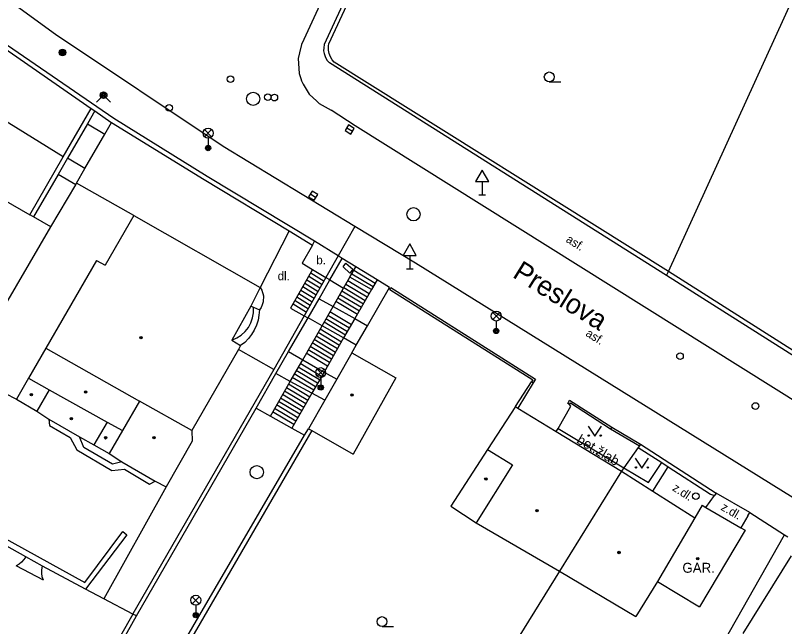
# Model space of a CAD drawing. Extents: x -600309 to -598967, y -1161267 to -1160292.
# Drawn here: x -600141.8 to -600083.7, y -1160556.5 to -1160510.3 of the extents above; entities that cross this region are included whole.
import ezdxf

# ---------------------------------------------------------------- set-up
doc = ezdxf.new("R2010")
doc.units = 0
for name, color, linetype in [('Level 10', 7, 'Continuous'), ('Level 11', 7, 'Continuous'), ('Level 24', 7, 'Continuous'), ('Level 25', 7, 'Continuous'), ('Level 27', 7, 'Continuous'), ('Level 28', 7, 'Continuous'), ('Level 31', 7, 'Continuous'), ('Level 33', 7, 'Continuous'), ('Level 34', 7, 'Continuous'), ('Level 36', 7, 'Continuous'), ('Level 39', 7, 'Continuous'), ('Level 40', 7, 'Continuous'), ('Level 41', 7, 'Continuous'), ('Level 42', 7, 'Continuous'), ('Level 49', 7, 'Continuous'), ('Level 5', 7, 'Continuous'), ('Level 7', 7, 'Continuous'), ('Level 8', 7, 'Continuous')]:
    doc.layers.add(name, color=color, linetype=linetype)

msp = doc.modelspace()

# ---------------------------------------------------------------- linework, layer by layer
at = {"layer": 'Level 10'}
for points in [[(-600116.15, -1160526.25), (-600126.1, -1160520.21), (-600138.76, -1160511.76), (-600151.84, -1160502.25), (-600159.7, -1160496.34), (-600170.75, -1160487.14), (-600176.1, -1160482.15), (-600185.2199, -1160473.25), (-600195.18, -1160463.81), (-600206.08, -1160453.49), (-600217.54, -1160442.6), (-600229.4099, -1160431.52), (-600247.87, -1160415.6599), (-600252.92, -1160411.68), (-600254.47, -1160410.46), (-600260.64, -1160405.59), (-600262.29, -1160404.29), (-600268.29, -1160399.56)], [(-600068.83, -1160401.35), (-600076.75, -1160418.43), (-600077.93, -1160420.98), (-600079.35, -1160424.05), (-600096.3, -1160460.77), (-600098.42, -1160465.36), (-600103.4, -1160476.16), (-600106.01, -1160481.8), (-600120.01, -1160512.12)], [(-600120.01, -1160512.12), (-600120.18, -1160512.51), (-600120.33, -1160513.15), (-600120.42, -1160513.57), (-600120.35, -1160514.69), (-600120.2254, -1160515.0844), (-600120.17, -1160515.26), (-600120.06, -1160515.51), (-600119.6, -1160516.25), (-600119.0312, -1160516.796), (-600118.85, -1160516.9699), (-600117.94, -1160517.4699)], [(-600029.27, -1160572.7), (-600035.59, -1160568.87), (-600043.13, -1160564.25), (-600077.26, -1160542.98), (-600116.14, -1160518.65), (-600117.94, -1160517.4699)], [(-600082.12, -1160547.33), (-600111.58, -1160529.03), (-600116.15, -1160526.25)]]:
    msp.add_lwpolyline(points, dxfattribs=at)
at = {"layer": 'Level 11'}
for points in [[(-600092.46, -1160529.65), (-600078.52, -1160499.04)], [(-600138.18, -1160520.99), (-600155.13, -1160510.49)], [(-600136.34, -1160518.49), (-600135.04, -1160519.29)], [(-600135.04, -1160519.29), (-600134.53, -1160518.4)], [(-600136.53, -1160521.88), (-600135.04, -1160519.29)], [(-600136.53, -1160521.88), (-600137.84, -1160521.08)], [(-600137.23, -1160523.1), (-600138.56, -1160522.33)], [(-600137.1599, -1160522.9699), (-600136.53, -1160521.88)], [(-600139.1, -1160526.29), (-600137.23, -1160523.1)], [(-600137.23, -1160523.1), (-600137.1599, -1160522.9699)], [(-600132.83, -1160525.42), (-600137.1599, -1160522.9699)], [(-600142.65, -1160524.23), (-600140.7, -1160525.36)], [(-600139.1, -1160526.29), (-600140.4099, -1160525.53)], [(-600151.75, -1160547.95), (-600139.1, -1160526.29)], [(-600116.15, -1160526.25), (-600117.4099, -1160528.4699)], [(-600121.11, -1160526.59), (-600123.29, -1160530.85)], [(-600117.4099, -1160528.4699), (-600119.2, -1160527.37)], [(-600119.36, -1160527.65), (-600120.14, -1160529.01)], [(-600116.08, -1160529.29), (-600117.1, -1160528.6599)], [(-600120.14, -1160529.01), (-600119.34, -1160529.49)], [(-600116.53, -1160530.08), (-600116.08, -1160529.29)], [(-600114.4699, -1160530.29), (-600116.08, -1160529.29)], [(-600119.34, -1160529.49), (-600121, -1160532.42)], [(-600119.48, -1160529.74), (-600118.48, -1160530.37)], [(-600119.34, -1160529.49), (-600118.33, -1160530.1)], [(-600116.38, -1160529.82), (-600114.76, -1160530.79)], [(-600116.23, -1160529.56), (-600114.61, -1160530.53)], [(-600092.62, -1160529.95), (-600092.46, -1160529.65)], [(-600119.78, -1160530.27), (-600118.78, -1160530.89)], [(-600119.63, -1160530), (-600118.63, -1160530.63)], [(-600118.33, -1160530.1), (-600118.07, -1160530.26)], [(-600118.07, -1160530.26), (-600118.03, -1160530.28)], [(-600118.03, -1160530.28), (-600117.01, -1160530.92)], [(-600117.01, -1160530.92), (-600116.53, -1160530.08)], [(-600116.68, -1160530.34), (-600115.06, -1160531.31)], [(-600114.89, -1160531.01), (-600116.53, -1160530.08)], [(-600114.4699, -1160530.29), (-600114.89, -1160531.01)], [(-600113.54, -1160530.87), (-600114.4699, -1160530.29)], [(-600123.29, -1160530.85), (-600123.18, -1160531.05), (-600123.05, -1160531.48), (-600123.07, -1160531.94), (-600123.14, -1160532.1599), (-600123.23, -1160532.36), (-600123.36, -1160532.55)], [(-600120.22, -1160531.05), (-600119.22, -1160531.67)], [(-600120.07, -1160530.79), (-600119.07, -1160531.41)], [(-600119.92, -1160530.53), (-600118.92, -1160531.15)], [(-600117.8, -1160532.3), (-600117.01, -1160530.92)], [(-600116.98, -1160530.86), (-600115.36, -1160531.83)], [(-600116.83, -1160530.6), (-600115.21, -1160531.57)], [(-600114.89, -1160531.01), (-600116.1599, -1160533.21)], [(-600115.2, -1160533.75), (-600113.54, -1160530.87)], [(-600120.52, -1160531.57), (-600119.52, -1160532.2)], [(-600120.37, -1160531.31), (-600119.37, -1160531.94)], [(-600117.43, -1160531.64), (-600115.81, -1160532.61)], [(-600117.28, -1160531.38), (-600115.66, -1160532.35)], [(-600117.13, -1160531.12), (-600115.51, -1160532.09)], [(-600120.81, -1160532.09), (-600119.81, -1160532.72)], [(-600120.66, -1160531.83), (-600119.66, -1160532.46)], [(-600118.85, -1160531.71), (-600117.8, -1160532.3)], [(-600117.58, -1160531.9), (-600115.96, -1160532.87)], [(-600125.43, -1160534.83), (-600125.07, -1160534.67), (-600124.73, -1160534.45), (-600124.44, -1160534.19), (-600124.19, -1160533.87), (-600124, -1160533.52), (-600123.87, -1160533.15), (-600123.8, -1160532.76), (-600123.8, -1160532.35)], [(-600123.36, -1160532.55), (-600123.39, -1160532.95), (-600123.46, -1160533.33), (-600123.58, -1160533.71), (-600123.75, -1160534.07), (-600123.95, -1160534.4099), (-600124.19, -1160534.7199), (-600124.4699, -1160535), (-600124.78, -1160535.25)], [(-600124, -1160532.26), (-600123.8, -1160532.35)], [(-600123.8, -1160532.35), (-600123.36, -1160532.55)], [(-600121, -1160532.42), (-600119.9699, -1160532.99)], [(-600118.63, -1160533.75), (-600117.8, -1160532.3)], [(-600118.03, -1160532.68), (-600116.41, -1160533.65)], [(-600117.8, -1160532.3), (-600116.1599, -1160533.21)], [(-600119.9699, -1160532.99), (-600119.7, -1160533.14)], [(-600119.68, -1160533.15), (-600119.7, -1160533.14)], [(-600118.63, -1160533.75), (-600119.68, -1160533.15)], [(-600118.33, -1160533.2), (-600116.71, -1160534.17)], [(-600118.18, -1160532.94), (-600116.56, -1160533.91)], [(-600116.1599, -1160533.21), (-600117, -1160534.67)], [(-600116.1599, -1160533.21), (-600115.2, -1160533.75)], [(-600120.09, -1160536.31), (-600118.63, -1160533.75)], [(-600117, -1160534.67), (-600118.63, -1160533.75)], [(-600118.48, -1160533.46), (-600116.86, -1160534.43)], [(-600116.04, -1160535.2199), (-600115.2, -1160533.75)], [(-600119.08, -1160534.5), (-600117.46, -1160535.47)], [(-600118.93, -1160534.24), (-600117.31, -1160535.21)], [(-600118.78, -1160533.98), (-600117.16, -1160534.95)], [(-600119.38, -1160535.02), (-600117.76, -1160535.99)], [(-600119.23, -1160534.76), (-600117.61, -1160535.73)], [(-600117, -1160534.67), (-600118.48, -1160537.24)], [(-600116.04, -1160535.2199), (-600117, -1160534.67)], [(-600122.27, -1160537.06), (-600124.93, -1160535.54)], [(-600121.15, -1160535.7), (-600120.09, -1160536.31)], [(-600119.68, -1160535.54), (-600118.06, -1160536.51)], [(-600119.53, -1160535.28), (-600117.91, -1160536.25)], [(-600116.37, -1160535.8), (-600116.04, -1160535.2199)], [(-600119.83, -1160535.8), (-600118.21, -1160536.77)], [(-600121.03, -1160537.95), (-600120.09, -1160536.31)], [(-600120.43, -1160536.84), (-600118.81, -1160537.81)], [(-600120.28, -1160536.58), (-600118.66, -1160537.55)], [(-600120.09, -1160536.31), (-600118.48, -1160537.24)], [(-600121.03, -1160537.95), (-600122.11, -1160537.36)], [(-600120.73, -1160537.36), (-600119.11, -1160538.33)], [(-600120.58, -1160537.1), (-600118.96, -1160538.07)], [(-600118.48, -1160537.24), (-600119.4, -1160538.84)], [(-600118.48, -1160537.24), (-600117.52, -1160537.79)], [(-600122.53, -1160540.57), (-600121.03, -1160537.95)], [(-600119.4, -1160538.84), (-600121.03, -1160537.95)], [(-600120.88, -1160537.62), (-600119.26, -1160538.59)], [(-600121.32, -1160538.4), (-600119.71, -1160539.37)], [(-600121.17, -1160538.14), (-600119.56, -1160539.11)], [(-600102.69, -1160538.07), (-600103.84, -1160539.96)], [(-600142.57, -1160538.83), (-600141.7, -1160539.3)], [(-600121.77, -1160539.18), (-600120.16, -1160540.15)], [(-600121.62, -1160538.92), (-600120.01, -1160539.89)], [(-600121.47, -1160538.66), (-600119.86, -1160539.63)], [(-600119.4, -1160538.84), (-600120.92, -1160541.48)], [(-600118.43, -1160539.37), (-600119.4, -1160538.84)], [(-600122.07, -1160539.7), (-600120.46, -1160540.67)], [(-600121.92, -1160539.44), (-600120.31, -1160540.41)], [(-600100.94, -1160541.74), (-600100.8, -1160541.5), (-600099.85, -1160539.81), (-600099.95, -1160539.7)], [(-600123.61, -1160539.9699), (-600122.53, -1160540.57)], [(-600122.37, -1160540.22), (-600120.76, -1160541.19)], [(-600122.22, -1160539.96), (-600120.61, -1160540.93)], [(-600139.26, -1160540.81), (-600139.2, -1160541.28)], [(-600122.53, -1160540.57), (-600120.92, -1160541.48)], [(-600139.2, -1160541.28), (-600137.65, -1160542.18)], [(-600120.92, -1160541.48), (-600119.95, -1160542.02)], [(-600100.8, -1160541.5), (-600095.84, -1160544.47)], [(-600137.65, -1160542.18), (-600137.15, -1160543.13)], [(-600136.61, -1160542.95), (-600136.94, -1160542.13)], [(-600137.15, -1160543.13), (-600134.51, -1160544.67)], [(-600134.44, -1160544.19), (-600136.61, -1160542.95)], [(-600133.75, -1160544.03), (-600134.44, -1160544.19)], [(-600095.84, -1160544.47), (-600093.97, -1160545.59), (-600092.98, -1160544.08)], [(-600093.65, -1160546.24), (-600092.49, -1160544.4)], [(-600134.51, -1160544.67), (-600133.55, -1160544.59)], [(-600133.55, -1160544.59), (-600131.6599, -1160545.7199)], [(-600131.6599, -1160545.7199), (-600131.23, -1160545.48)], [(-600130.41, -1160545.9), (-600135.1, -1160554.36)], [(-600086.33, -1160547.86), (-600088.86, -1160546.39)], [(-600083.71, -1160549.54), (-600083.46, -1160549.69)], [(-600140.99, -1160551.2), (-600141.14, -1160551.4099), (-600141.31, -1160551.59), (-600141.5, -1160551.75), (-600141.7199, -1160551.88)], [(-600139.67, -1160552.9699), (-600141.7199, -1160551.88)], [(-600139.67, -1160552.9699), (-600139.75, -1160552.71), (-600139.79, -1160552.44), (-600139.78, -1160552.17), (-600139.73, -1160551.9)], [(-600100.7, -1160552.29), (-600115.59, -1160576.32)], [(-600132.9099, -1160555.52), (-600135.1, -1160554.36), (-600136.48, -1160553.63)], [(-600132.64, -1160555.6599), (-600132.9099, -1160555.52)]]:
    msp.add_lwpolyline(points, dxfattribs=at)
at = {"layer": 'Level 24'}
msp.add_lwpolyline([(-600116.82, -1160529.02), (-600116.3, -1160529.48), (-600116.52, -1160529.77), (-600117.04, -1160529.31), (-600116.82, -1160529.02)], dxfattribs=at)
at = {"layer": 'Level 25'}
for radius in [0.25, 0.2, 0.15, 0.1, 0.05]:
    msp.add_circle((-600138.23, -1160513.11), radius, dxfattribs=at)
at = {"layer": 'Level 27'}
for p, q in [((-600116.7525, -1160518.7984), (-600116.3275, -1160519.0616)), ((-600119.5125, -1160523.7884), (-600119.0875, -1160524.0516))]:
    msp.add_line(p, q, dxfattribs=at)
for points in [[(-600116.8842, -1160519.0109), (-600116.4591, -1160519.2742), (-600116.1958, -1160518.8491), (-600116.6209, -1160518.5858)], [(-600119.6442, -1160524.0009), (-600119.2191, -1160524.2642), (-600118.9558, -1160523.8391), (-600119.3809, -1160523.5758)]]:
    msp.add_lwpolyline(points, close=True, dxfattribs=at)
for centre in [(-600123.83, -1160516.61), (-600111.72, -1160525.33), (-600123.56, -1160544.8)]:
    msp.add_circle(centre, 0.5, dxfattribs=at)
at = {"layer": 'Level 28'}
for centre in [(-600125.54, -1160515.12), (-600122.73, -1160516.49), (-600122.23, -1160516.52), (-600091.6, -1160536.05), (-600085.9099, -1160539.81)]:
    msp.add_circle(centre, 0.25, dxfattribs=at)
at = {"layer": 'Level 31'}
msp.add_lwpolyline([(-600135.65, -1160516.86), (-600135.12, -1160516.33), (-600134.59, -1160516.86)], dxfattribs=at)
for centre, radius in [((-600135.12, -1160516.33), 0.25), ((-600135.12, -1160516.33), 0.18), ((-600135.12, -1160516.33), 0.11), ((-600130.17, -1160517.3), 0.25), ((-600090.4, -1160546.61), 0.25)]:
    msp.add_circle(centre, radius, dxfattribs=at)
at = {"layer": 'Level 33'}
for p, q in [((-600127.495, -1160519.47), (-600126.965, -1160518.94)), ((-600127.495, -1160518.94), (-600126.965, -1160519.47)), ((-600127.23, -1160519.58), (-600127.23, -1160520.33)), ((-600105.745, -1160533.28), (-600105.215, -1160532.75)), ((-600105.745, -1160532.75), (-600105.215, -1160533.28)), ((-600105.48, -1160533.39), (-600105.48, -1160534.14)), ((-600118.995, -1160537.55), (-600118.465, -1160537.02)), ((-600118.995, -1160537.02), (-600118.465, -1160537.55)), ((-600118.73, -1160537.66), (-600118.73, -1160538.41)), ((-600128.425, -1160554.74), (-600127.895, -1160554.21)), ((-600128.425, -1160554.21), (-600127.895, -1160554.74)), ((-600128.16, -1160554.85), (-600128.16, -1160555.6))]:
    msp.add_line(p, q, dxfattribs=at)
for centre, radius in [((-600127.23, -1160519.205), 0.375), ((-600127.23, -1160520.33), 0.2), ((-600127.23, -1160520.33), 0.1445), ((-600127.23, -1160520.33), 0.0876), ((-600105.48, -1160533.015), 0.375), ((-600105.48, -1160534.14), 0.2), ((-600105.48, -1160534.14), 0.1445), ((-600105.48, -1160534.14), 0.0876), ((-600118.73, -1160537.285), 0.375), ((-600118.73, -1160538.41), 0.2), ((-600118.73, -1160538.41), 0.1445), ((-600118.73, -1160538.41), 0.0876), ((-600128.16, -1160554.475), 0.375), ((-600128.16, -1160555.6), 0.2), ((-600128.16, -1160555.6), 0.1445), ((-600128.16, -1160555.6), 0.0876)]:
    msp.add_circle(centre, radius, dxfattribs=at)
at = {"layer": 'Level 34'}
for p, q in [((-600106.53, -1160522.852), (-600106.53, -1160523.87)), ((-600106.78, -1160523.87), (-600106.28, -1160523.87)), ((-600112.01, -1160528.432), (-600112.01, -1160529.45)), ((-600112.26, -1160529.45), (-600111.76, -1160529.45))]:
    msp.add_line(p, q, dxfattribs=at)
for points in [[(-600107.03, -1160522.852), (-600106.03, -1160522.852), (-600106.53, -1160521.986)], [(-600112.51, -1160528.432), (-600111.51, -1160528.432), (-600112.01, -1160527.566)]]:
    msp.add_lwpolyline(points, close=True, dxfattribs=at)
at = {"layer": 'Level 36'}
for p, q in [((-600101.4699, -1160515.335), (-600100.5949, -1160515.335)), ((-600114.1, -1160556.465), (-600113.225, -1160556.465))]:
    msp.add_line(p, q, dxfattribs=at)
for points in [[(-600098.54, -1160541.34), (-600098.04, -1160542.09), (-600097.54, -1160541.34)], [(-600094.98, -1160543.74), (-600094.48, -1160544.49), (-600093.98, -1160543.74)]]:
    msp.add_lwpolyline(points, dxfattribs=at)
for centre, radius in [((-600101.47, -1160514.9599), 0.375), ((-600098.4902, -1160542.0398), 0.05), ((-600097.5908, -1160542.0398), 0.05), ((-600094.9302, -1160544.4398), 0.05), ((-600094.0308, -1160544.4398), 0.05), ((-600114.1001, -1160556.0899), 0.375)]:
    msp.add_circle(centre, radius, dxfattribs=at)
at = {"layer": 'Level 39'}
for centre, radius in [((-600132.3, -1160534.65), 0.09), ((-600132.3, -1160534.65), 0.0398), ((-600140.57, -1160538.96), 0.09), ((-600140.57, -1160538.96), 0.0398), ((-600136.48, -1160538.74), 0.09), ((-600136.48, -1160538.74), 0.0398), ((-600116.36, -1160538.9699), 0.09), ((-600116.36, -1160538.9699), 0.0398), ((-600137.55, -1160540.77), 0.09), ((-600137.55, -1160540.77), 0.0398), ((-600131.32, -1160542.19), 0.09), ((-600134.9699, -1160542.21), 0.09), ((-600134.9699, -1160542.21), 0.0398), ((-600131.32, -1160542.19), 0.0398), ((-600106.26, -1160545.33), 0.09), ((-600106.26, -1160545.33), 0.0398), ((-600102.39, -1160547.7199), 0.09), ((-600102.39, -1160547.7199), 0.0398), ((-600096.2, -1160550.87), 0.09), ((-600096.2, -1160550.87), 0.0398), ((-600090.26, -1160551.34), 0.09), ((-600090.26, -1160551.34), 0.0398)]:
    msp.add_circle(centre, radius, dxfattribs=at)
at = {"layer": 'Level 5'}
for points in [[(-600132.83, -1160525.42), (-600135, -1160529.1599)], [(-600132.83, -1160525.42), (-600123.29, -1160530.85)], [(-600135.6599, -1160528.83), (-600139.48, -1160535.45)], [(-600135.6599, -1160528.83), (-600135, -1160529.1599)], [(-600123.29, -1160530.85), (-600124, -1160532.26)], [(-600124, -1160532.26), (-600125.43, -1160534.83)], [(-600125.43, -1160534.83), (-600124.78, -1160535.25)], [(-600139.48, -1160535.45), (-600140.78, -1160537.71)], [(-600139.48, -1160535.45), (-600132.4, -1160539.44)], [(-600124.93, -1160535.54), (-600128.45, -1160541.6599)], [(-600124.78, -1160535.25), (-600124.93, -1160535.54)], [(-600116.37, -1160535.8), (-600117.52, -1160537.79)], [(-600116.37, -1160535.8), (-600113.05, -1160537.67)], [(-600140.78, -1160537.71), (-600141.7, -1160539.3)], [(-600140.78, -1160537.71), (-600139.23, -1160538.58)], [(-600117.52, -1160537.79), (-600118.43, -1160539.37)], [(-600113.05, -1160537.67), (-600116.29, -1160543.44)], [(-600139.23, -1160538.58), (-600140.17, -1160540.21)], [(-600139.23, -1160538.58), (-600134.86, -1160541.02)], [(-600141.7, -1160539.3), (-600140.17, -1160540.21)], [(-600132.4, -1160539.44), (-600133.7, -1160541.67)], [(-600128.45, -1160541.6599), (-600132.4, -1160539.44)], [(-600118.43, -1160539.37), (-600119.6599, -1160541.52)], [(-600140.17, -1160540.21), (-600139.26, -1160540.81)], [(-600104.02, -1160539.85), (-600106.13, -1160543.1)], [(-600104.02, -1160539.85), (-600103.84, -1160539.96), (-600100.94, -1160541.74), (-600096.03, -1160544.74)], [(-600139.26, -1160540.81), (-600136.94, -1160542.13)], [(-600134.86, -1160541.02), (-600135.86, -1160542.73)], [(-600134.86, -1160541.02), (-600133.7, -1160541.67)], [(-600119.6599, -1160541.52), (-600119.4, -1160541.67)], [(-600133.7, -1160541.67), (-600134.7, -1160543.4)], [(-600128.45, -1160541.6599), (-600128.44, -1160542.4699)], [(-600119.4, -1160541.67), (-600116.29, -1160543.44)], [(-600136.94, -1160542.13), (-600135.86, -1160542.73)], [(-600128.44, -1160542.4699), (-600130.4099, -1160545.9)], [(-600135.86, -1160542.73), (-600134.7, -1160543.4)], [(-600106.13, -1160543.1), (-600108.9099, -1160547.38)], [(-600106.13, -1160543.1), (-600104.26, -1160544.26)], [(-600134.7, -1160543.4), (-600133.75, -1160544.03)], [(-600133.75, -1160544.03), (-600131.23, -1160545.48)], [(-600104.26, -1160544.26), (-600106.98, -1160548.63)], [(-600096.03, -1160544.74), (-600100.7, -1160552.29)], [(-600096.03, -1160544.74), (-600093.65, -1160546.24), (-600090.4699, -1160548.25)], [(-600131.23, -1160545.48), (-600130.4099, -1160545.9)], [(-600089.92, -1160547.3), (-600090.4699, -1160548.25)], [(-600089.92, -1160547.3), (-600089.64, -1160547.46), (-600087, -1160549.01), (-600086.69, -1160549.19)], [(-600108.9099, -1160547.38), (-600106.98, -1160548.63)], [(-600090.4699, -1160548.25), (-600093.3, -1160553.05)], [(-600106.98, -1160548.63), (-600100.7, -1160552.29)], [(-600086.69, -1160549.19), (-600090.12, -1160554.9699)], [(-600083.2199, -1160551.13), (-600086.86, -1160556.99)], [(-600100.7, -1160552.29), (-600094.93, -1160555.71)], [(-600093.3, -1160553.05), (-600094.93, -1160555.71)], [(-600093.3, -1160553.05), (-600090.12, -1160554.9699)]]:
    msp.add_lwpolyline(points, dxfattribs=at)
at = {"layer": 'Level 7'}
for points in [[(-600112.36, -1160499.24), (-600118.46, -1160512.51)], [(-600118.11, -1160512.46), (-600112.06, -1160499.4)], [(-600134.35, -1160518.1), (-600143.28, -1160511.98), (-600152.5, -1160505.23)], [(-600152.39, -1160505.67), (-600143.51, -1160512.19), (-600136.07, -1160517.33)], [(-600117.7199, -1160513.84), (-600117.86, -1160513.67), (-600117.99, -1160513.45), (-600118.08, -1160513.2), (-600118.14, -1160512.93), (-600118.13, -1160512.61), (-600118.11, -1160512.46)], [(-600118.46, -1160512.51), (-600118.5, -1160512.75), (-600118.51, -1160512.98), (-600118.4699, -1160513.2), (-600118.4, -1160513.42), (-600118.26, -1160513.68), (-600118.07, -1160513.9)], [(-600092.62, -1160529.95), (-600118.07, -1160513.9)], [(-600092.46, -1160529.65), (-600117.7199, -1160513.84)], [(-600138.18, -1160520.99), (-600136.07, -1160517.33)], [(-600135.78, -1160517.53), (-600136.34, -1160518.49)], [(-600136.07, -1160517.33), (-600135.78, -1160517.53)], [(-600135.78, -1160517.53), (-600134.58, -1160518.37)], [(-600127.3, -1160522.4699), (-600134.35, -1160518.1)], [(-600136.34, -1160518.49), (-600137.84, -1160521.08)], [(-600134.58, -1160518.37), (-600134.53, -1160518.4)], [(-600134.53, -1160518.4), (-600127.54, -1160522.71)], [(-600140.4099, -1160525.53), (-600140.7, -1160525.36), (-600138.18, -1160520.99)], [(-600137.84, -1160521.08), (-600138.56, -1160522.33)], [(-600138.56, -1160522.33), (-600140.4099, -1160525.53)], [(-600127.54, -1160522.71), (-600121.11, -1160526.59)], [(-600119.2, -1160527.37), (-600127.3, -1160522.4699)], [(-600121.11, -1160526.59), (-600119.36, -1160527.65)], [(-600119.36, -1160527.65), (-600119.2, -1160527.37)], [(-600117.4099, -1160528.4699), (-600118.33, -1160530.1)], [(-600118.03, -1160530.28), (-600117.1, -1160528.6599)], [(-600117.1, -1160528.6599), (-600117.4099, -1160528.4699)], [(-600082.76, -1160535.83), (-600092.46, -1160529.65)], [(-600118.33, -1160530.1), (-600119.9699, -1160532.99)], [(-600118.85, -1160531.71), (-600118.03, -1160530.28)], [(-600082.89, -1160536.11), (-600092.62, -1160529.95)], [(-600113.51, -1160531), (-600113.46, -1160530.92), (-600113.43, -1160530.87), (-600102.51, -1160537.79), (-600102.69, -1160538.07), (-600102.82, -1160537.99)], [(-600113.51, -1160531), (-600102.72, -1160537.84), (-600102.82, -1160537.99)], [(-600119.68, -1160533.15), (-600118.85, -1160531.71)], [(-600119.9699, -1160532.99), (-600122.27, -1160537.06)], [(-600121.15, -1160535.7), (-600119.68, -1160533.15)], [(-600122.11, -1160537.36), (-600121.15, -1160535.7)], [(-600122.27, -1160537.06), (-600132.9099, -1160555.51)], [(-600123.61, -1160539.9699), (-600122.11, -1160537.36)], [(-600104.02, -1160539.85), (-600102.82, -1160537.99)], [(-600099.95, -1160539.7), (-600100.08, -1160539.63), (-600099.94, -1160539.37), (-600096.76, -1160541.4), (-600096.84, -1160541.53)], [(-600099.95, -1160539.7), (-600099.88, -1160539.58), (-600096.84, -1160541.53)], [(-600132.64, -1160555.6599), (-600123.61, -1160539.9699)], [(-600119.95, -1160542.02), (-600119.6599, -1160541.52)], [(-600096.76, -1160541.4), (-600094.59, -1160542.68), (-600094.67, -1160542.81), (-600094.75, -1160542.93)], [(-600133.44, -1160565.18), (-600119.95, -1160542.02)], [(-600119.4, -1160541.67), (-600133.15, -1160565.37)], [(-600096.84, -1160541.53), (-600094.67, -1160542.81)], [(-600140.99, -1160551.2), (-600147.83, -1160547.37), (-600145.01, -1160542.65)], [(-600145.01, -1160542.65), (-600144.77, -1160542.84), (-600147.37, -1160547.18), (-600136.54, -1160553.13)], [(-600094.59, -1160542.68), (-600088.86, -1160546.39), (-600088.99, -1160546.57)], [(-600094.75, -1160542.93), (-600095.84, -1160544.47)], [(-600094.75, -1160542.93), (-600092.98, -1160544.08), (-600092.49, -1160544.4), (-600089.29, -1160546.47), (-600088.99, -1160546.57)], [(-600095.84, -1160544.47), (-600096.03, -1160544.74)], [(-600086.47, -1160548.09), (-600086.33, -1160547.86), (-600083.71, -1160549.54)], [(-600136.54, -1160553.13), (-600133.6599, -1160549.29)], [(-600133.36, -1160549.53), (-600136.48, -1160553.63)], [(-600133.6599, -1160549.29), (-600133.36, -1160549.53)], [(-600100.01, -1160578.3), (-600083.71, -1160549.54)], [(-600139.73, -1160551.9), (-600140.99, -1160551.2)], [(-600136.48, -1160553.63), (-600139.73, -1160551.9)], [(-600132.9099, -1160555.52), (-600139.33, -1160566.8)], [(-600138.99, -1160566.99), (-600132.64, -1160555.6599)], [(-600132.9099, -1160555.51), (-600132.9099, -1160555.52)]]:
    msp.add_lwpolyline(points, dxfattribs=at)
at = {"layer": 'Level 8'}
for points in [[(-600089.64, -1160547.46), (-600088.99, -1160546.57)], [(-600086.47, -1160548.09), (-600087, -1160549.01)]]:
    msp.add_lwpolyline(points, dxfattribs=at)

# ---------------------------------------------------------------- texts
at = {"layer": 'Level 40'}
for s, rotation, p in [('asf.', 327.937542, (-600100.27, -1160527.38)), ('asf.', 327.962836, (-600098.78, -1160534.48)), ('z.dl.', 327.078175, (-600092.23, -1160546.14)), ('z.dl.', 329.913494, (-600088.57, -1160547.62))]:
    msp.add_text(s, height=0.65, rotation=rotation, dxfattribs=at).set_placement(p)
for s, p in [('b.', (-600119.06, -1160529.11)), ('dl.', (-600121.98, -1160530.31))]:
    msp.add_text(s, height=0.65, dxfattribs=at).set_placement(p)
at = {"layer": 'Level 41'}
msp.add_text('GAR.', height=0.75, dxfattribs=at).set_placement((-600091.42, -1160552.4))
at = {"layer": 'Level 42'}
msp.add_text('bet.žlab', height=0.74999, rotation=329.061439, dxfattribs=at).set_placement((-600099.47, -1160542.56))
at = {"layer": 'Level 49'}
msp.add_text('Preslova', height=1.5, rotation=328.15, dxfattribs=at).set_placement((-600104.32, -1160530.04))

doc.saveas('drawing.dxf')
